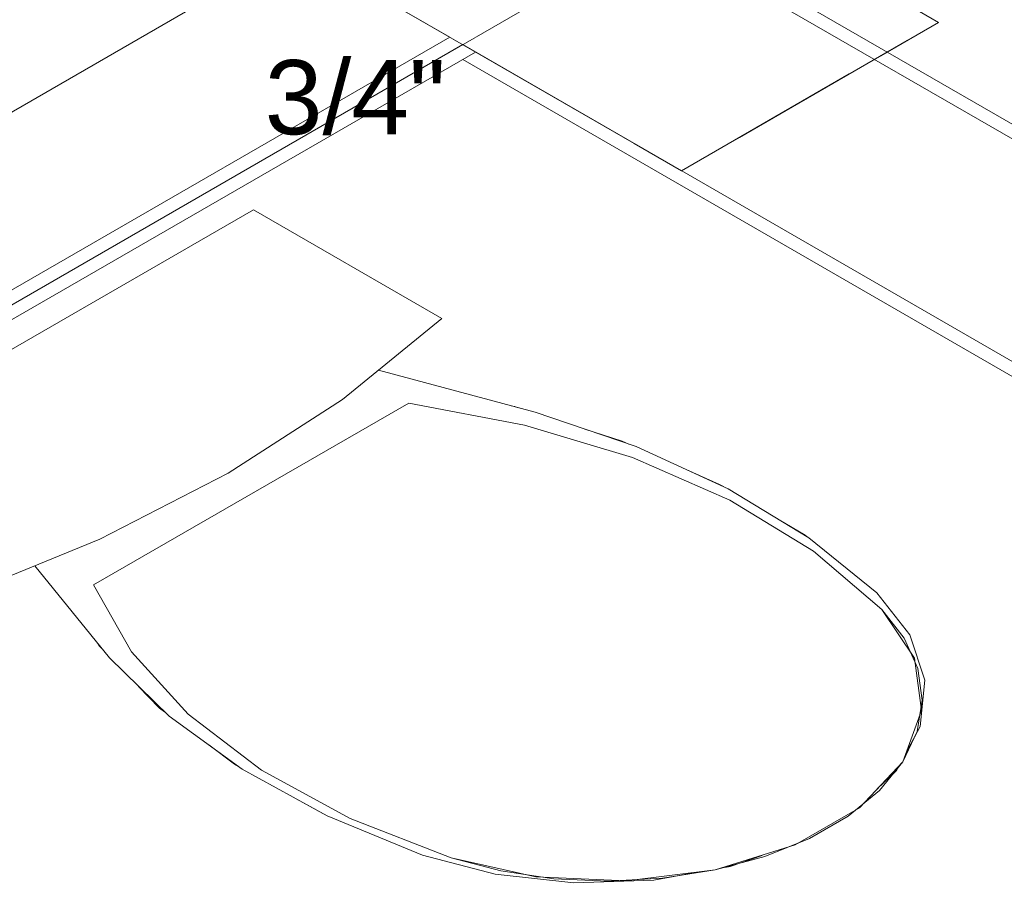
# Model space of a CAD drawing. Header units: millimetres. Extents: x 2 to 902, y -447 to 199.
# Tile 372 of 656: x 79.88 to 82.53, y 91.41 to 93.74. Entities that reach past the tile are written whole.
import ezdxf

# ---------------------------------------------------------------- set-up
doc = ezdxf.new("R2010")
doc.units = ezdxf.units.MM
doc.header["$MEASUREMENT"] = 0
doc.linetypes.add('NULL', pattern=[0])
for name, color, linetype, lineweight in [('IFC-Elemento terminal-Contorno', 253, 'Continuous', 5), ('IFC-Laje-Contorno', 134, 'Continuous', 5), ('IFC-Parede padrão-Contorno', 44, 'Continuous', 5), ('IFC-Parede-Contorno', 42, 'Continuous', 5), ('IFC-Pilar-Contorno', 83, 'Continuous', 5), ('IFC-Viga-Contorno', 66, 'Continuous', 5), ('Textos', 7, 'Continuous', 9)]:
    doc.layers.add(name, color=color, linetype=linetype, lineweight=lineweight)
doc.styles.add('Arial', font='arial.ttf')

msp = doc.modelspace()

# ---------------------------------------------------------------- linework, layer by layer
at = {"layer": 'IFC-Elemento terminal-Contorno', "lineweight": 5}
for p, q in [((79.2085, 92.4787), (80.5059, 93.2277)), ((79.2085, 92.4787), (80.5059, 93.2277)), ((81.013, 92.9349), (80.5059, 93.2277)), ((81.013, 92.9349), (80.5059, 93.2277)), ((80.7455, 92.7172), (81.013, 92.9349)), ((80.7455, 92.7172), (81.013, 92.9349)), ((80.8427, 92.7963), (81.2652, 92.6824)), ((80.8427, 92.7963), (81.2652, 92.6824)), ((80.4375, 92.5182), (80.7455, 92.7172)), ((80.4375, 92.5182), (80.7455, 92.7172)), ((80.0752, 92.2172), (80.9242, 92.7073)), ((80.0752, 92.2172), (80.9242, 92.7073)), ((80.9242, 92.7073), (81.2361, 92.6481)), ((80.9242, 92.7073), (81.2361, 92.6481)), ((81.2005, 92.6998), (81.2099, 92.6977)), ((81.2005, 92.6998), (81.2099, 92.6977)), ((81.2099, 92.6977), (81.219, 92.6948)), ((81.2099, 92.6977), (81.219, 92.6948)), ((81.2652, 92.6824), (81.5371, 92.5898)), ((81.2652, 92.6824), (81.5371, 92.5898)), ((81.2361, 92.6481), (81.5269, 92.5602)), ((81.2361, 92.6481), (81.5269, 92.5602)), ((81.3983, 92.6371), (81.499, 92.6046)), ((81.3983, 92.6371), (81.499, 92.6046)), ((81.499, 92.6046), (81.5167, 92.5968)), ((81.499, 92.6046), (81.5167, 92.5968)), ((81.5371, 92.5898), (81.7842, 92.4763)), ((81.5371, 92.5898), (81.7842, 92.4763)), ((81.5269, 92.5602), (81.7888, 92.4459)), ((81.5269, 92.5602), (81.7888, 92.4459)), ((81.6712, 92.5282), (81.7614, 92.4882)), ((81.6712, 92.5282), (81.7614, 92.4882)), ((80.0927, 92.3403), (80.4375, 92.5182)), ((80.0927, 92.3403), (80.4375, 92.5182)), ((81.7718, 92.482), (81.7614, 92.4882)), ((81.7718, 92.482), (81.7614, 92.4882)), ((82.0015, 92.3441), (81.7842, 92.4763)), ((82.0015, 92.3441), (81.7842, 92.4763)), ((82.0146, 92.3083), (81.7888, 92.4459)), ((82.0146, 92.3083), (81.7888, 92.4459)), ((81.9917, 92.3509), (81.9219, 92.3925)), ((81.9917, 92.3509), (81.9219, 92.3925)), ((79.7156, 92.1859), (80.0927, 92.3403)), ((79.7156, 92.1859), (80.0927, 92.3403)), ((81.9961, 92.3474), (81.9917, 92.3509)), ((81.9961, 92.3474), (81.9917, 92.3509)), ((82.1848, 92.1957), (82.0015, 92.3441)), ((82.1848, 92.1957), (82.0015, 92.3441)), ((82.1983, 92.1512), (82.0146, 92.3083)), ((82.1983, 92.1512), (82.0146, 92.3083)), ((80.1185, 92.0203), (79.9176, 92.2686)), ((80.1185, 92.0203), (79.9176, 92.2686)), ((80.1777, 92.0371), (80.0752, 92.2172)), ((80.1777, 92.0371), (80.0752, 92.2172)), ((82.2742, 92.0825), (82.1848, 92.1957)), ((82.2742, 92.0825), (82.1848, 92.1957)), ((82.2861, 92.0194), (82.1983, 92.1512)), ((82.2589, 92.0738), (82.1983, 92.1512)), ((82.2956, 91.9916), (82.2589, 92.0738)), ((82.314, 91.9603), (82.2742, 92.0825)), ((82.314, 91.9603), (82.2742, 92.0825)), ((80.0918, 92.0522), (80.0882, 92.0577)), ((80.0918, 92.0522), (80.0882, 92.0577)), ((80.097, 92.0469), (80.0918, 92.0522)), ((80.097, 92.0469), (80.0918, 92.0522)), ((80.2788, 91.8633), (80.1185, 92.0203)), ((80.2788, 91.8633), (80.1185, 92.0203)), ((80.3301, 91.8692), (80.1777, 92.0371)), ((80.3301, 91.8692), (80.1777, 92.0371)), ((82.3054, 91.8786), (82.2861, 92.0194)), ((82.3072, 91.9069), (82.2956, 91.9916)), ((80.2531, 91.8853), (80.1968, 91.9436)), ((80.2531, 91.8853), (80.1968, 91.9436)), ((82.3017, 91.8361), (82.314, 91.9603)), ((82.3017, 91.8361), (82.314, 91.9603)), ((82.2934, 91.8223), (82.3072, 91.9069)), ((80.2667, 91.8751), (80.2531, 91.8853)), ((80.2667, 91.8751), (80.2531, 91.8853)), ((80.4753, 91.7207), (80.2788, 91.8633)), ((80.4753, 91.7207), (80.2788, 91.8633)), ((80.5281, 91.718), (80.3301, 91.8692)), ((80.5281, 91.718), (80.3301, 91.8692)), ((82.2546, 91.7404), (82.3054, 91.8786)), ((82.2637, 91.7653), (82.3017, 91.8361)), ((82.2863, 91.8073), (82.3017, 91.8361)), ((82.2546, 91.7404), (82.2934, 91.8223)), ((80.4548, 91.7338), (80.3855, 91.7859)), ((80.4548, 91.7338), (80.3855, 91.7859)), ((80.4548, 91.7338), (80.4655, 91.7278)), ((80.4548, 91.7338), (80.4655, 91.7278)), ((82.1379, 91.6163), (82.2546, 91.7404)), ((82.192, 91.6636), (82.2546, 91.7404)), ((82.2381, 91.7173), (82.2449, 91.7301)), ((80.4753, 91.7207), (80.7044, 91.5952)), ((80.4753, 91.7207), (80.7044, 91.5952)), ((80.5281, 91.718), (80.7664, 91.5876)), ((80.5281, 91.718), (80.7664, 91.5876)), ((82.1863, 91.6677), (82.2381, 91.7173)), ((82.2277, 91.7074), (82.2381, 91.7173)), ((82.2381, 91.7173), (82.2424, 91.7255)), ((82.1074, 91.5941), (82.192, 91.6636)), ((80.6211, 91.6408), (80.6926, 91.6009)), ((80.6211, 91.6408), (80.6926, 91.6009)), ((80.6926, 91.6009), (80.6986, 91.5984)), ((80.6926, 91.6009), (80.6986, 91.5984)), ((81.965, 91.5164), (82.1379, 91.6163)), ((80.7044, 91.5952), (80.9614, 91.4894)), ((80.7044, 91.5952), (80.9614, 91.4894)), ((80.7664, 91.5876), (81.0385, 91.4816)), ((80.7664, 91.5876), (81.0385, 91.4816)), ((82.0034, 91.534), (82.1074, 91.5941)), ((81.75, 91.4491), (81.965, 91.5164)), ((81.8831, 91.4852), (82.0034, 91.534)), ((80.9614, 91.4894), (81.1574, 91.4377)), ((80.9614, 91.4894), (81.1574, 91.4377)), ((81.0385, 91.4816), (81.2668, 91.4309)), ((81.0385, 91.4816), (81.1727, 91.4466)), ((81.75, 91.4491), (81.8831, 91.4852)), ((81.79, 91.4586), (81.8758, 91.4885)), ((81.79, 91.4586), (81.8071, 91.4646)), ((81.1574, 91.4377), (81.3691, 91.4148)), ((81.1574, 91.4377), (81.3691, 91.4148)), ((81.1725, 91.4466), (81.315, 91.4254)), ((81.5107, 91.4197), (81.75, 91.4491)), ((81.5842, 91.4219), (81.7069, 91.4438)), ((81.6081, 91.4267), (81.75, 91.4491)), ((81.7678, 91.4547), (81.79, 91.4586)), ((81.7759, 91.4561), (81.79, 91.4586)), ((81.2668, 91.4309), (81.5107, 91.4197)), ((81.315, 91.4254), (81.4616, 91.4187)), ((81.3691, 91.4148), (81.5842, 91.4219)), ((81.3691, 91.4148), (81.5842, 91.4219)), ((81.4616, 91.4187), (81.6081, 91.4267)), ((81.5842, 91.4219), (81.6341, 91.4308))]:
    msp.add_line(p, q, dxfattribs=at)
at = {"layer": 'IFC-Laje-Contorno', "color": 7, "lineweight": 5}
msp.add_line((78.0212, 91.9132), (81.0697, 93.6732), dxfattribs=at)
at = {"layer": 'IFC-Parede padrão-Contorno', "color": 7, "lineweight": 5}
for p, q in [((75.4091, 90.4051), (82.4643, 94.4784)), ((82.9533, 93.2257), (81.6239, 93.9932)), ((86.8071, 90.9607), (81.5893, 93.9732)), ((86.4172, 90.5858), (81.0697, 93.6732)), ((78.5504, 92.1787), (81.1043, 93.6532)), ((86.3826, 90.5658), (81.0697, 93.6332))]:
    msp.add_line(p, q, dxfattribs=at)
at = {"layer": 'IFC-Parede-Contorno', "color": 7, "lineweight": 5}
msp.add_line((66.543, 85.8062), (82.014, 94.7384), dxfattribs=at)
at = {"layer": 'IFC-Pilar-Contorno', "color": 7, "lineweight": 5}
for p, q in [((82.3515, 93.7332), (81.6737, 94.1245)), ((81.4245, 93.4684), (80.7467, 93.8597)), ((82.3515, 93.7332), (82.1173, 93.8684)), ((81.5313, 93.4067), (80.8536, 93.798)), ((82.1954, 93.6431), (82.3515, 93.7332)), ((82.2666, 93.6842), (82.3515, 93.7332)), ((81.8148, 93.4233), (82.2666, 93.6842)), ((82.1105, 93.5941), (82.1954, 93.6431)), ((81.6586, 93.3332), (82.1105, 93.5941)), ((81.6587, 93.3332), (81.5313, 93.4067)), ((81.6587, 93.3332), (81.8148, 93.4233))]:
    msp.add_line(p, q, dxfattribs=at)
at = {"layer": 'IFC-Viga-Contorno', "lineweight": 5}
for p, q in [((68.0063, 86.651), (80.6195, 93.9332)), ((81.0352, 93.6932), (80.6195, 93.9332)), ((77.9867, 91.9331), (81.0352, 93.6932))]:
    msp.add_line(p, q, dxfattribs=at)

# ---------------------------------------------------------------- texts
at = {"layer": 'Textos', "linetype": 'NULL', "insert": (80.5365, 93.4287), "char_height": 0.2, "width": 0.975, "attachment_point": 7, "line_spacing_factor": 0.6, "style": 'Arial'}
msp.add_mtext('3/4"', dxfattribs=at)

doc.saveas('drawing.dxf')
